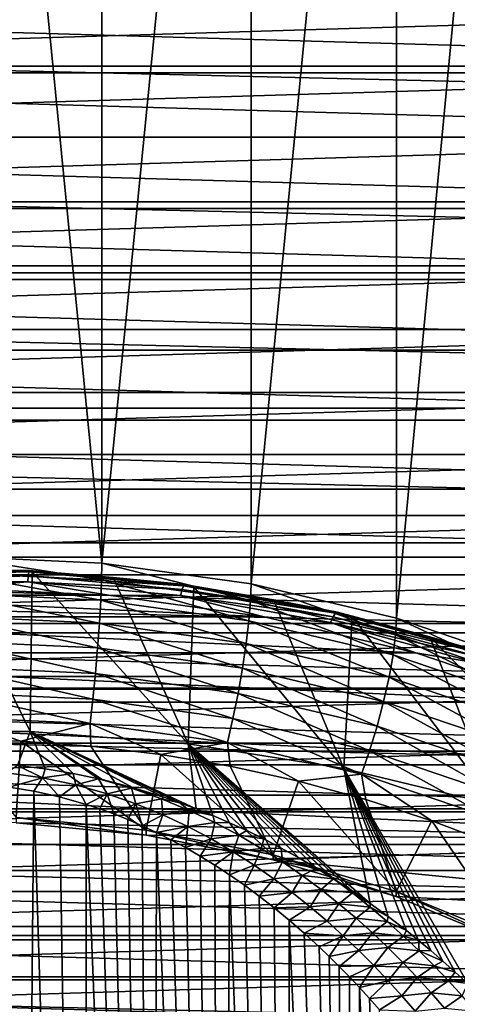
# Model space of a CAD drawing. Header units: metres. Extents: x -109 to 109, y -315 to 32.
# Tile 305 of 384: x 77.26 to 82.13, y -9.63 to 1.31. Entities that reach past the tile are written whole.
import ezdxf

# ---------------------------------------------------------------- set-up
doc = ezdxf.new("R2010")
doc.units = ezdxf.units.M
doc.layers.add('solid_K244242000C74_AAA', color=7, linetype='CONTINUOUS')

msp = doc.modelspace()

# ---------------------------------------------------------------- linework, layer by layer
at = {"layer": 'solid_K244242000C74_AAA'}
for points in [[(78.179466, -4.73228, 32.745663), (76.5, 12.287281, 8.603646), (76.5, -4.65502, 32.799759)], [(78.179466, -4.73228, 32.745663), (78.177765, 12.208551, 8.551981), (76.5, 12.287281, 8.603646)], [(78.179466, -4.73228, 32.745663), (79.836197, 11.977015, 8.391717), (78.177765, 12.208551, 8.551981)], [(78.179466, -4.73228, 32.745663), (79.837814, -4.963088, 32.584049), (79.836197, 11.977015, 8.391717)], [(79.837814, -4.963088, 32.584049), (81.453308, 11.597256, 8.122096), (79.836197, 11.977015, 8.391717)], [(79.837814, -4.963088, 32.584049), (81.454185, -5.344541, 32.316952), (81.453308, 11.597256, 8.122096)], [(81.454185, -5.344541, 32.316952), (83.00779, 11.070264, 7.752285), (81.453308, 11.597256, 8.122096)], [(81.454185, -5.344541, 32.316952), (83.008255, -5.871843, 31.947731), (83.00779, 11.070264, 7.752285)], [(62.877144, 0.79093, -48), (62.946026, 1.579578, -48), (90.122856, 0.79093, -48)], [(62.946026, 1.579578, -48), (90.053978, 1.579578, -48), (90.122856, 0.79093, -48)], [(44.886593, 1.50672, -83.82), (108.149307, 0, -83.82), (44.850693, 0, -83.82)], [(108.113403, 1.50672, -83.82), (108.149307, 0, -83.82), (44.886593, 1.50672, -83.82)], [(88.263611, 1.428201, -48.5), (64.736389, 1.428201, -48.5), (64.671669, 0.716052, -48.5)], [(88.328331, 0.716052, -48.5), (88.263611, 1.428201, -48.5), (64.671669, 0.716052, -48.5)], [(62.877144, 0.79093, -48), (90.145752, 0, -48), (62.854248, 0, -48)], [(62.877144, 0.79093, -48), (90.122856, 0.79093, -48), (90.145752, 0, -48)], [(88.328331, 0.716052, -48.5), (64.671669, 0.716052, -48.5), (64.650002, 0, -48.5)], [(88.349998, 0, -48.5), (88.328331, 0.716052, -48.5), (64.650002, 0, -48.5)], [(44.850693, 0, -83.82), (108.149307, 0, -83.82), (108.113403, -1.50672, -83.82)], [(44.850693, 0, -83.82), (108.113403, -1.50672, -83.82), (44.886593, -1.50672, -83.82)], [(90.122856, -0.79093, -48), (62.877144, -0.79093, -48), (62.854248, 0, -48)], [(90.145752, 0, -48), (90.122856, -0.79093, -48), (62.854248, 0, -48)], [(64.671669, -0.716052, -48.5), (88.349998, 0, -48.5), (64.650002, 0, -48.5)], [(64.671669, -0.716052, -48.5), (88.328331, -0.716052, -48.5), (88.349998, 0, -48.5)], [(64.671669, -0.716052, -48.5), (64.736389, -1.428201, -48.5), (88.328331, -0.716052, -48.5)], [(64.736389, -1.428201, -48.5), (88.263611, -1.428201, -48.5), (88.328331, -0.716052, -48.5)], [(90.053978, -1.579578, -48), (62.946026, -1.579578, -48), (62.877144, -0.79093, -48)], [(90.122856, -0.79093, -48), (90.053978, -1.579578, -48), (62.877144, -0.79093, -48)], [(44.886593, -1.50672, -83.82), (108.113403, -1.50672, -83.82), (108.005989, -3.008363, -83.82)], [(44.886593, -1.50672, -83.82), (108.005989, -3.008363, -83.82), (44.994007, -3.008363, -83.82)], [(64.736389, -1.428201, -48.5), (64.844109, -2.136055, -48.5), (88.263611, -1.428201, -48.5)], [(64.844109, -2.136055, -48.5), (88.155891, -2.136055, -48.5), (88.263611, -1.428201, -48.5)], [(89.939148, -2.36551, -48), (63.060848, -2.36551, -48), (62.946026, -1.579578, -48)], [(90.053978, -1.579578, -48), (89.939148, -2.36551, -48), (62.946026, -1.579578, -48)], [(64.844109, -2.136055, -48.5), (64.994377, -2.835923, -48.5), (88.155891, -2.136055, -48.5)], [(64.994377, -2.835923, -48.5), (88.005623, -2.835923, -48.5), (88.155891, -2.136055, -48.5)], [(89.778786, -3.143144, -48), (63.22121, -3.143144, -48), (63.060848, -2.36551, -48)], [(89.939148, -2.36551, -48), (89.778786, -3.143144, -48), (63.060848, -2.36551, -48)], [(64.994377, -2.835923, -48.5), (65.186531, -3.525303, -48.5), (88.005623, -2.835923, -48.5)], [(65.186531, -3.525303, -48.5), (87.813469, -3.525303, -48.5), (88.005623, -2.835923, -48.5)], [(44.994007, -3.008363, -83.82), (108.005989, -3.008363, -83.82), (107.827133, -4.504362, -83.82)], [(44.994007, -3.008363, -83.82), (107.827133, -4.504362, -83.82), (45.172867, -4.504362, -83.82)], [(89.573555, -3.910057, -48), (63.426441, -3.910057, -48), (63.22121, -3.143144, -48)], [(89.778786, -3.143144, -48), (89.573555, -3.910057, -48), (63.22121, -3.143144, -48)], [(65.186531, -3.525303, -48.5), (65.420067, -4.202088, -48.5), (87.813469, -3.525303, -48.5)], [(65.420067, -4.202088, -48.5), (87.579933, -4.202088, -48.5), (87.813469, -3.525303, -48.5)], [(89.323997, -4.663847, -48), (63.676003, -4.663847, -48), (63.426441, -3.910057, -48)], [(89.573555, -3.910057, -48), (89.323997, -4.663847, -48), (63.426441, -3.910057, -48)], [(65.420067, -4.202088, -48.5), (65.693977, -4.863299, -48.5), (87.579933, -4.202088, -48.5)], [(65.693977, -4.863299, -48.5), (87.306023, -4.863299, -48.5), (87.579933, -4.202088, -48.5)], [(45.172867, -4.504362, -83.82), (107.827133, -4.504362, -83.82), (107.577339, -5.98969, -83.82)], [(45.172867, -4.504362, -83.82), (107.577339, -5.98969, -83.82), (45.422661, -5.98969, -83.82)], [(89.031158, -5.401473, -48), (63.968842, -5.401473, -48), (63.676003, -4.663847, -48)], [(89.323997, -4.663847, -48), (89.031158, -5.401473, -48), (63.676003, -4.663847, -48)], [(78.176361, -4.917502, 32.962097), (78.179466, -4.73228, 32.745663), (76.5, -4.65502, 32.799759)], [(76.5, -4.840385, 33.016094), (78.176361, -4.917502, 32.962097), (76.5, -4.65502, 32.799759)], [(75.618118, -6.601624, 41.704617), (77.381882, -6.601624, 41.704617), (76.5, -4.808529, 34.982605)], [(75.630013, -4.814682, 34.851463), (76.5, -4.808529, 34.982605), (77.369987, -4.814682, 34.851463)], [(77.381882, -6.601624, 41.704617), (77.404205, -4.82931, 34.968056), (76.5, -4.808529, 34.982605)], [(77.369987, -4.814682, 34.851463), (76.5, -4.808529, 34.982605), (77.404205, -4.82931, 34.968056)], [(78.176361, -4.917502, 32.962097), (79.831635, -5.147882, 32.800781), (78.179466, -4.73228, 32.745663)], [(79.831635, -5.147882, 32.800781), (79.837814, -4.963088, 32.584049), (78.179466, -4.73228, 32.745663)], [(65.693977, -4.863299, -48.5), (66.007347, -5.506974, -48.5), (87.306023, -4.863299, -48.5)], [(66.007347, -5.506974, -48.5), (86.992653, -5.506974, -48.5), (87.306023, -4.863299, -48.5)], [(75.630013, -4.814682, 34.851463), (77.369987, -4.814682, 34.851463), (75.634338, -4.829566, 34.73365)], [(77.369987, -4.814682, 34.851463), (77.365662, -4.829566, 34.73365), (75.634338, -4.829566, 34.73365)], [(75.634338, -4.829566, 34.73365), (77.365662, -4.829566, 34.73365), (75.639664, -4.871821, 34.622715)], [(77.365662, -4.829566, 34.73365), (77.360336, -4.871821, 34.622715), (75.639664, -4.871821, 34.622715)], [(75.639664, -4.871821, 34.622715), (77.360336, -4.871821, 34.622715), (75.645691, -4.939061, 34.524925)], [(77.360336, -4.871821, 34.622715), (77.354309, -4.939061, 34.524925), (75.645691, -4.939061, 34.524925)], [(78.167068, -5.142568, 33.139759), (78.176361, -4.917502, 32.962097), (76.5, -4.840385, 33.016094)], [(76.5, -5.065878, 33.193459), (78.167068, -5.142568, 33.139759), (76.5, -4.840385, 33.016094)], [(77.360336, -4.871821, 34.622715), (79.07093, -5.024214, 34.51601), (77.354309, -4.939061, 34.524925)], [(77.365662, -4.829566, 34.73365), (79.086845, -4.982903, 34.626282), (77.360336, -4.871821, 34.622715)], [(79.086845, -4.982903, 34.626282), (79.07093, -5.024214, 34.51601), (77.360336, -4.871821, 34.622715)], [(77.369987, -4.814682, 34.851463), (79.09977, -4.968785, 34.743561), (77.365662, -4.829566, 34.73365)], [(79.09977, -4.968785, 34.743561), (79.086845, -4.982903, 34.626282), (77.365662, -4.829566, 34.73365)], [(77.369987, -4.814682, 34.851463), (77.404205, -4.82931, 34.968056), (78.305565, -4.89159, 34.924446)], [(77.369987, -4.814682, 34.851463), (78.305565, -4.89159, 34.924446), (79.09977, -4.968785, 34.743561)], [(77.381882, -6.601624, 41.704617), (79.137672, -6.738961, 41.608452), (77.404205, -4.82931, 34.968056)], [(79.137672, -6.738961, 41.608452), (78.305565, -4.89159, 34.924446), (77.404205, -4.82931, 34.968056)], [(78.167068, -5.142568, 33.139759), (79.813171, -5.371672, 32.97934), (78.176361, -4.917502, 32.962097)], [(79.813171, -5.371672, 32.97934), (79.831635, -5.147882, 32.800781), (78.176361, -4.917502, 32.962097)], [(79.137672, -6.738961, 41.608452), (79.201248, -4.995171, 34.851917), (78.305565, -4.89159, 34.924446)], [(79.09977, -4.968785, 34.743561), (78.305565, -4.89159, 34.924446), (79.201248, -4.995171, 34.851917)], [(74.747566, -5.089148, 34.40263), (76.499969, -5.008575, 34.459049), (78.25238, -5.089143, 34.402634)], [(75.645691, -4.939061, 34.524925), (77.354309, -4.939061, 34.524925), (76.499969, -5.008575, 34.459049)], [(77.354309, -4.939061, 34.524925), (78.25238, -5.089143, 34.402634), (76.499969, -5.008575, 34.459049)], [(77.354309, -4.939061, 34.524925), (79.052917, -5.090387, 34.418964), (78.25238, -5.089143, 34.402634)], [(79.07093, -5.024214, 34.51601), (79.052917, -5.090387, 34.418964), (77.354309, -4.939061, 34.524925)], [(79.07093, -5.024214, 34.51601), (80.751381, -5.327214, 34.303844), (79.052917, -5.090387, 34.418964)], [(79.086845, -4.982903, 34.626282), (80.777702, -5.287778, 34.412807), (79.07093, -5.024214, 34.51601)], [(80.777702, -5.287778, 34.412807), (80.751381, -5.327214, 34.303844), (79.07093, -5.024214, 34.51601)], [(79.09977, -4.968785, 34.743561), (80.799072, -5.275185, 34.529018), (79.086845, -4.982903, 34.626282)], [(80.799072, -5.275185, 34.529018), (80.777702, -5.287778, 34.412807), (79.086845, -4.982903, 34.626282)], [(79.09977, -4.968785, 34.743561), (79.201248, -4.995171, 34.851917), (80.088432, -5.139728, 34.750698)], [(79.09977, -4.968785, 34.743561), (80.088432, -5.139728, 34.750698), (80.799072, -5.275185, 34.529018)], [(79.137672, -6.738961, 41.608452), (80.869568, -7.012391, 41.416996), (79.201248, -4.995171, 34.851917)], [(80.869568, -7.012391, 41.416996), (80.088432, -5.139728, 34.750698), (79.201248, -4.995171, 34.851917)], [(79.831635, -5.147882, 32.800781), (81.445015, -5.52863, 32.53418), (79.837814, -4.963088, 32.584049)], [(81.445015, -5.52863, 32.53418), (81.454185, -5.344541, 32.316952), (79.837814, -4.963088, 32.584049)], [(73.016869, -5.329886, 34.234062), (74.747566, -5.089148, 34.40263), (79.983078, -5.329876, 34.23407)], [(74.747566, -5.089148, 34.40263), (78.25238, -5.089143, 34.402634), (79.983078, -5.329876, 34.23407)], [(78.151955, -5.39766, 33.270157), (78.167068, -5.142568, 33.139759), (76.5, -5.065878, 33.193459)], [(76.5, -5.321666, 33.323368), (78.151955, -5.39766, 33.270157), (76.5, -5.065878, 33.193459)], [(79.052917, -5.090387, 34.418964), (79.983078, -5.329876, 34.23407), (78.25238, -5.089143, 34.402634)], [(79.052917, -5.090387, 34.418964), (80.721596, -5.391264, 34.20829), (79.983078, -5.329876, 34.23407)], [(80.751381, -5.327214, 34.303844), (80.721596, -5.391264, 34.20829), (79.052917, -5.090387, 34.418964)], [(80.869568, -7.012391, 41.416996), (80.964325, -5.324806, 34.621105), (80.088432, -5.139728, 34.750698)], [(80.799072, -5.275185, 34.529018), (80.088432, -5.139728, 34.750698), (80.964325, -5.324806, 34.621105)], [(78.151955, -5.39766, 33.270157), (79.783127, -5.624687, 33.111191), (78.167068, -5.142568, 33.139759)], [(79.783127, -5.624687, 33.111191), (79.813171, -5.371672, 32.97934), (78.167068, -5.142568, 33.139759)], [(79.813171, -5.371672, 32.97934), (81.41761, -5.750309, 32.714214), (79.831635, -5.147882, 32.800781)], [(81.41761, -5.750309, 32.714214), (81.445015, -5.52863, 32.53418), (79.831635, -5.147882, 32.800781)], [(71.329849, -5.727773, 33.95546), (73.016869, -5.329886, 34.234062), (81.670097, -5.727758, 33.955471)], [(73.016869, -5.329886, 34.234062), (79.983078, -5.329876, 34.23407), (81.670097, -5.727758, 33.955471)], [(78.131592, -5.672956, 33.348274), (78.151955, -5.39766, 33.270157), (76.5, -5.321666, 33.323368)], [(76.5, -5.597898, 33.400829), (78.131592, -5.672956, 33.348274), (76.5, -5.321666, 33.323368)], [(80.721596, -5.391264, 34.20829), (81.670097, -5.727758, 33.955471), (79.983078, -5.329876, 34.23407)], [(80.751381, -5.327214, 34.303844), (82.381981, -5.777268, 33.988712), (80.721596, -5.391264, 34.20829)], [(80.777702, -5.287778, 34.412807), (82.418404, -5.740619, 34.095722), (80.751381, -5.327214, 34.303844)], [(82.418404, -5.740619, 34.095722), (82.381981, -5.777268, 33.988712), (80.751381, -5.327214, 34.303844)], [(80.799072, -5.275185, 34.529018), (82.447968, -5.730288, 34.21035), (80.777702, -5.287778, 34.412807)], [(82.447968, -5.730288, 34.21035), (82.418404, -5.740619, 34.095722), (80.777702, -5.287778, 34.412807)], [(80.799072, -5.275185, 34.529018), (80.964325, -5.324806, 34.621105), (81.826172, -5.549824, 34.463547)], [(80.799072, -5.275185, 34.529018), (81.826172, -5.549824, 34.463547), (82.447968, -5.730288, 34.21035)], [(80.869568, -7.012391, 41.416996), (82.56189, -7.419437, 41.131977), (80.964325, -5.324806, 34.621105)], [(82.56189, -7.419437, 41.131977), (81.826172, -5.549824, 34.463547), (80.964325, -5.324806, 34.621105)], [(81.445015, -5.52863, 32.53418), (82.996216, -6.054956, 32.165642), (81.454185, -5.344541, 32.316952)], [(82.996216, -6.054956, 32.165642), (83.008255, -5.871843, 31.947731), (81.454185, -5.344541, 32.316952)], [(88.695793, -6.1212, -48), (64.304207, -6.1212, -48), (63.968842, -5.401473, -48)], [(89.031158, -5.401473, -48), (88.695793, -6.1212, -48), (63.968842, -5.401473, -48)], [(78.131592, -5.672956, 33.348274), (79.742661, -5.897184, 33.191269), (78.151955, -5.39766, 33.270157)], [(79.742661, -5.897184, 33.191269), (79.783127, -5.624687, 33.111191), (78.151955, -5.39766, 33.270157)], [(79.783127, -5.624687, 33.111191), (81.373016, -5.99989, 32.848473), (79.813171, -5.371672, 32.97934)], [(81.373016, -5.99989, 32.848473), (81.41761, -5.750309, 32.714214), (79.813171, -5.371672, 32.97934)], [(80.721596, -5.391264, 34.20829), (82.340775, -5.838165, 33.895367), (81.670097, -5.727758, 33.955471)], [(82.381981, -5.777268, 33.988712), (82.340775, -5.838165, 33.895367), (80.721596, -5.391264, 34.20829)], [(66.007347, -5.506974, -48.5), (66.358994, -6.130447, -48.5), (86.992653, -5.506974, -48.5)], [(66.358994, -6.130447, -48.5), (86.641006, -6.130447, -48.5), (86.992653, -5.506974, -48.5)], [(81.41761, -5.750309, 32.714214), (82.960205, -6.273718, 32.347717), (81.445015, -5.52863, 32.53418)], [(82.960205, -6.273718, 32.347717), (82.996216, -6.054956, 32.165642), (81.445015, -5.52863, 32.53418)], [(84.199318, -7.956413, 40.755981), (82.671265, -5.814072, 34.278519), (81.826172, -5.549824, 34.463547)], [(82.447968, -5.730288, 34.21035), (81.826172, -5.549824, 34.463547), (82.671265, -5.814072, 34.278519)], [(82.56189, -7.419437, 41.131977), (84.199318, -7.956413, 40.755981), (81.826172, -5.549824, 34.463547)], [(78.106773, -5.957855, 33.371098), (78.131592, -5.672956, 33.348274), (76.5, -5.597898, 33.400829)], [(76.5, -5.88394, 33.422855), (78.106773, -5.957855, 33.371098), (76.5, -5.597898, 33.400829)], [(78.106773, -5.957855, 33.371098), (79.693336, -6.178673, 33.21648), (78.131592, -5.672956, 33.348274)], [(79.693336, -6.178673, 33.21648), (79.742661, -5.897184, 33.191269), (78.131592, -5.672956, 33.348274)], [(79.742661, -5.897184, 33.191269), (81.312958, -6.267764, 32.931786), (79.783127, -5.624687, 33.111191)], [(81.312958, -6.267764, 32.931786), (81.373016, -5.99989, 32.848473), (79.783127, -5.624687, 33.111191)], [(69.707886, -6.277767, 33.570351), (71.329849, -5.727773, 33.95546), (83.292068, -6.277748, 33.570362)], [(71.329849, -5.727773, 33.95546), (81.670097, -5.727758, 33.955471), (83.292068, -6.277748, 33.570362)], [(81.373016, -5.99989, 32.848473), (82.901627, -6.518553, 32.485302), (81.41761, -5.750309, 32.714214)], [(82.901627, -6.518553, 32.485302), (82.960205, -6.273718, 32.347717), (81.41761, -5.750309, 32.714214)], [(82.340775, -5.838165, 33.895367), (83.292068, -6.277748, 33.570362), (81.670097, -5.727758, 33.955471)], [(78.078445, -6.241387, 33.337753), (78.106773, -5.957855, 33.371098), (76.5, -5.88394, 33.422855)], [(76.5, -6.168775, 33.388599), (78.078445, -6.241387, 33.337753), (76.5, -5.88394, 33.422855)], [(79.693336, -6.178673, 33.21648), (81.239746, -6.543615, 32.960945), (79.742661, -5.897184, 33.191269)], [(81.239746, -6.543615, 32.960945), (81.312958, -6.267764, 32.931786), (79.742661, -5.897184, 33.191269)], [(45.422661, -5.98969, -83.82), (107.577339, -5.98969, -83.82), (107.257225, -7.461317, -83.82)], [(45.422661, -5.98969, -83.82), (107.257225, -7.461317, -83.82), (45.742775, -7.461317, -83.82)], [(78.078445, -6.241387, 33.337753), (79.637047, -6.458313, 33.18586), (78.106773, -5.957855, 33.371098)], [(79.637047, -6.458313, 33.18586), (79.693336, -6.178673, 33.21648), (78.106773, -5.957855, 33.371098)], [(81.312958, -6.267764, 32.931786), (82.822723, -6.780035, 32.57309), (81.373016, -5.99989, 32.848473)], [(82.822723, -6.780035, 32.57309), (82.901627, -6.518553, 32.485302), (81.373016, -5.99989, 32.848473)], [(88.319031, -6.820297, -48), (64.680969, -6.820297, -48), (64.304207, -6.1212, -48)], [(88.695793, -6.1212, -48), (88.319031, -6.820297, -48), (64.304207, -6.1212, -48)], [(66.358994, -6.130447, -48.5), (66.747536, -6.731366, -48.5), (86.641006, -6.130447, -48.5)], [(66.747536, -6.731366, -48.5), (86.252464, -6.731366, -48.5), (86.641006, -6.130447, -48.5)], [(78.047707, -6.512635, 33.249523), (78.078445, -6.241387, 33.337753), (76.5, -6.168775, 33.388599)], [(76.5, -6.441436, 33.299377), (78.047707, -6.512635, 33.249523), (76.5, -6.168775, 33.388599)], [(79.637047, -6.458313, 33.18586), (81.156189, -6.816822, 32.93483), (79.693336, -6.178673, 33.21648)], [(81.156189, -6.816822, 32.93483), (81.239746, -6.543615, 32.960945), (79.693336, -6.178673, 33.21648)], [(68.171417, -6.972909, 33.083607), (69.707886, -6.277767, 33.570351), (84.828537, -6.972888, 33.083622)], [(69.707886, -6.277767, 33.570351), (83.292068, -6.277748, 33.570362), (84.828537, -6.972888, 33.083622)], [(78.047707, -6.512635, 33.249523), (79.575958, -6.725335, 33.100586), (78.078445, -6.241387, 33.337753)], [(79.575958, -6.725335, 33.100586), (79.637047, -6.458313, 33.18586), (78.078445, -6.241387, 33.337753)], [(81.239746, -6.543615, 32.960945), (82.726547, -7.048092, 32.607708), (81.312958, -6.267764, 32.931786)], [(82.726547, -7.048092, 32.607708), (82.822723, -6.780035, 32.57309), (81.312958, -6.267764, 32.931786)], [(77.278717, -6.709439, 33.146011), (78.047707, -6.512635, 33.249523), (76.5, -6.441436, 33.299377)], [(76.5, -6.691189, 33.158791), (77.278717, -6.709439, 33.146011), (76.5, -6.441436, 33.299377)], [(77.278717, -6.709439, 33.146011), (78.056564, -6.764787, 33.107258), (78.047707, -6.512635, 33.249523)], [(78.833969, -6.857238, 33.042522), (79.575958, -6.725335, 33.100586), (78.047707, -6.512635, 33.249523)], [(78.056564, -6.764787, 33.107258), (78.833969, -6.857238, 33.042522), (78.047707, -6.512635, 33.249523)], [(79.575958, -6.725335, 33.100586), (81.065521, -7.076863, 32.854446), (79.637047, -6.458313, 33.18586)], [(81.065521, -7.076863, 32.854446), (81.156189, -6.816822, 32.93483), (79.637047, -6.458313, 33.18586)], [(81.156189, -6.816822, 32.93483), (82.616783, -7.312406, 32.587818), (81.239746, -6.543615, 32.960945)], [(82.616783, -7.312406, 32.587818), (82.726547, -7.048092, 32.607708), (81.239746, -6.543615, 32.960945)], [(77.241722, -6.97913, 42.986267), (77.381882, -6.601624, 41.704617), (75.618118, -6.601624, 41.704617)], [(77.241722, -6.97913, 42.986267), (77.546638, -7.016646, 43.062256), (77.381882, -6.601624, 41.704617)], [(79.228416, -7.461084, 43.9631), (79.137672, -6.738961, 41.608452), (77.381882, -6.601624, 41.704617)], [(79.046631, -7.393059, 43.825207), (79.228416, -7.461084, 43.9631), (77.381882, -6.601624, 41.704617)], [(78.867828, -7.331048, 43.699551), (79.046631, -7.393059, 43.825207), (77.381882, -6.601624, 41.704617)], [(78.519264, -7.223753, 43.482109), (78.867828, -7.331048, 43.699551), (77.381882, -6.601624, 41.704617)], [(78.183533, -7.137185, 43.306763), (78.519264, -7.223753, 43.482109), (77.381882, -6.601624, 41.704617)], [(78.14183, -7.127551, 43.287239), (78.183533, -7.137185, 43.306763), (77.381882, -6.601624, 41.704617)], [(77.859879, -7.068732, 43.167847), (78.14183, -7.127551, 43.287239), (77.381882, -6.601624, 41.704617)], [(77.546638, -7.016646, 43.062256), (77.859879, -7.068732, 43.167847), (77.381882, -6.601624, 41.704617)], [(66.747536, -6.731366, -48.5), (67.171989, -7.308267, -48.5), (86.252464, -6.731366, -48.5)], [(67.171989, -7.308267, -48.5), (85.828011, -7.308267, -48.5), (86.252464, -6.731366, -48.5)], [(76.5, -6.691189, 33.158791), (77.226128, -7.558769, 32.551304), (77.278717, -6.709439, 33.146011)], [(77.278717, -6.709439, 33.146011), (77.226128, -7.558769, 32.551304), (78.670738, -7.697042, 32.454487)], [(77.278717, -6.709439, 33.146011), (78.670738, -7.697042, 32.454487), (78.056564, -6.764787, 33.107258)], [(78.056564, -6.764787, 33.107258), (78.670738, -7.697042, 32.454487), (78.833969, -6.857238, 33.042522)], [(78.833969, -6.857238, 33.042522), (79.604729, -6.986814, 32.951794), (79.575958, -6.725335, 33.100586)], [(81.162506, -8.511739, 46.083855), (80.869568, -7.012391, 41.416996), (79.137672, -6.738961, 41.608452)], [(80.962181, -8.373148, 45.805103), (81.162506, -8.511739, 46.083855), (79.137672, -6.738961, 41.608452)], [(80.76313, -8.242555, 45.541977), (80.962181, -8.373148, 45.805103), (79.137672, -6.738961, 41.608452)], [(80.756561, -8.238358, 45.533512), (80.76313, -8.242555, 45.541977), (79.137672, -6.738961, 41.608452)], [(80.565399, -8.119749, 45.294231), (80.756561, -8.238358, 45.533512), (79.137672, -6.738961, 41.608452)], [(80.368843, -8.00466, 45.06213), (80.565399, -8.119749, 45.294231), (79.137672, -6.738961, 41.608452)], [(80.174049, -7.896858, 44.844357), (80.368843, -8.00466, 45.06213), (79.137672, -6.738961, 41.608452)], [(79.980949, -7.796193, 44.64085), (80.174049, -7.896858, 44.844357), (79.137672, -6.738961, 41.608452)], [(79.789474, -7.702564, 44.451706), (79.980949, -7.796193, 44.64085), (79.137672, -6.738961, 41.608452)], [(79.600319, -7.615576, 44.275642), (79.789474, -7.702564, 44.451706), (79.137672, -6.738961, 41.608452)], [(79.413269, -7.535127, 44.112816), (79.600319, -7.615576, 44.275642), (79.137672, -6.738961, 41.608452)], [(79.228416, -7.461084, 43.9631), (79.413269, -7.535127, 44.112816), (79.137672, -6.738961, 41.608452)], [(80.367035, -7.153228, 32.835266), (81.065521, -7.076863, 32.854446), (79.575958, -6.725335, 33.100586)], [(79.604729, -6.986814, 32.951794), (80.367035, -7.153228, 32.835266), (79.575958, -6.725335, 33.100586)], [(87.902534, -7.495881, -48), (65.097466, -7.495881, -48), (64.680969, -6.820297, -48)], [(88.319031, -6.820297, -48), (87.902534, -7.495881, -48), (64.680969, -6.820297, -48)], [(78.833969, -6.857238, 33.042522), (78.670738, -7.697042, 32.454487), (80.084618, -7.971571, 32.262257)], [(78.833969, -6.857238, 33.042522), (80.084618, -7.971571, 32.262257), (79.604729, -6.986814, 32.951794)], [(81.065521, -7.076863, 32.854446), (82.497673, -7.562798, 32.514191), (81.156189, -6.816822, 32.93483)], [(82.497673, -7.562798, 32.514191), (82.616783, -7.312406, 32.587818), (81.156189, -6.816822, 32.93483)], [(68.171417, -6.972909, 33.083607), (84.828537, -6.972888, 33.083622), (86.260757, -7.804742, 32.501152)], [(68.171417, -6.972909, 33.083607), (86.260757, -7.804742, 32.501152), (77.226898, -7.616175, 32.633186)], [(77.518578, -7.11679, 43.328896), (77.241722, -6.97913, 42.986267), (77.122795, -7.059696, 43.20826)], [(77.518578, -7.11679, 43.328896), (77.546638, -7.016646, 43.062256), (77.241722, -6.97913, 42.986267)], [(79.604729, -6.986814, 32.951794), (80.084618, -7.971571, 32.262257), (80.367035, -7.153228, 32.835266)], [(77.518578, -7.11679, 43.328896), (77.122795, -7.059696, 43.20826), (77.147644, -7.220368, 43.503868)], [(77.518578, -7.11679, 43.328896), (77.859879, -7.068732, 43.167847), (77.546638, -7.016646, 43.062256)], [(77.890335, -7.196441, 43.496815), (77.859879, -7.068732, 43.167847), (77.518578, -7.11679, 43.328896)], [(77.890335, -7.196441, 43.496815), (78.14183, -7.127551, 43.287239), (77.859879, -7.068732, 43.167847)], [(80.367035, -7.153228, 32.835266), (81.116341, -7.355884, 32.693367), (81.065521, -7.076863, 32.854446)], [(82.247795, -9.402889, 47.869274), (82.56189, -7.419437, 41.131977), (80.869568, -7.012391, 41.416996)], [(82.10952, -9.275423, 47.614956), (82.247795, -9.402889, 47.869274), (80.869568, -7.012391, 41.416996)], [(81.971458, -9.152329, 47.368919), (82.10952, -9.275423, 47.614956), (80.869568, -7.012391, 41.416996)], [(81.836037, -9.035508, 47.134987), (81.971458, -9.152329, 47.368919), (80.869568, -7.012391, 41.416996)], [(81.700699, -8.922892, 46.909431), (81.836037, -9.035508, 47.134987), (80.869568, -7.012391, 41.416996)], [(81.565559, -8.814341, 46.691883), (81.700699, -8.922892, 46.909431), (80.869568, -7.012391, 41.416996)], [(81.363579, -8.658788, 46.379593), (81.565559, -8.814341, 46.691883), (80.869568, -7.012391, 41.416996)], [(81.162506, -8.511739, 46.083855), (81.363579, -8.658788, 46.379593), (80.869568, -7.012391, 41.416996)], [(81.849586, -7.59372, 32.526833), (82.497673, -7.562798, 32.514191), (81.065521, -7.076863, 32.854446)], [(81.116341, -7.355884, 32.693367), (81.849586, -7.59372, 32.526833), (81.065521, -7.076863, 32.854446)], [(77.518578, -7.11679, 43.328896), (77.147644, -7.220368, 43.503868), (77.42144, -7.264627, 43.593956)], [(77.518578, -7.11679, 43.328896), (77.42144, -7.264627, 43.593956), (77.707199, -7.327732, 43.722206)], [(77.890335, -7.196441, 43.496815), (77.518578, -7.11679, 43.328896), (77.707199, -7.327732, 43.722206)], [(77.890335, -7.196441, 43.496815), (77.707199, -7.327732, 43.722206), (78.004616, -7.411723, 43.892796)], [(78.236603, -7.294009, 43.701958), (78.14183, -7.127551, 43.287239), (77.890335, -7.196441, 43.496815)], [(78.236603, -7.294009, 43.701958), (77.890335, -7.196441, 43.496815), (78.004616, -7.411723, 43.892796)], [(78.507996, -7.233499, 43.516518), (78.183533, -7.137185, 43.306763), (78.14183, -7.127551, 43.287239)], [(78.507996, -7.233499, 43.516518), (78.14183, -7.127551, 43.287239), (78.236603, -7.294009, 43.701958)], [(78.507996, -7.233499, 43.516518), (78.519264, -7.223753, 43.482109), (78.183533, -7.137185, 43.306763)], [(80.367035, -7.153228, 32.835266), (80.084618, -7.971571, 32.262257), (81.451057, -8.378923, 31.977028)], [(80.367035, -7.153228, 32.835266), (81.451057, -8.378923, 31.977028), (81.116341, -7.355884, 32.693367)], [(67.171989, -7.308267, -48.5), (67.630135, -7.857977, -48.5), (85.828011, -7.308267, -48.5)], [(67.630135, -7.857977, -48.5), (85.369865, -7.857977, -48.5), (85.828011, -7.308267, -48.5)], [(77.250526, -26.040083, 72.491035), (77.42144, -7.264627, 43.593956), (77.147644, -7.220368, 43.503868)], [(77.250526, -26.040083, 72.491035), (78.000557, -25.977449, 72.480888), (77.42144, -7.264627, 43.593956)], [(78.000557, -25.977449, 72.480888), (77.707199, -7.327732, 43.722206), (77.42144, -7.264627, 43.593956)], [(78.000557, -25.977449, 72.480888), (78.004616, -7.411723, 43.892796), (77.707199, -7.327732, 43.722206)], [(78.236603, -7.294009, 43.701958), (78.004616, -7.411723, 43.892796), (78.157471, -7.462002, 43.994968)], [(78.236603, -7.294009, 43.701958), (78.157471, -7.462002, 43.994968), (78.31221, -7.518304, 44.109177)], [(78.507996, -7.233499, 43.516518), (78.236603, -7.294009, 43.701958), (78.557892, -7.405405, 43.935513)], [(78.557892, -7.405405, 43.935513), (78.236603, -7.294009, 43.701958), (78.31221, -7.518304, 44.109177)], [(78.507996, -7.233499, 43.516518), (78.867828, -7.331048, 43.699551), (78.519264, -7.223753, 43.482109)], [(78.842697, -7.351573, 43.771179), (78.867828, -7.331048, 43.699551), (78.507996, -7.233499, 43.516518)], [(78.842697, -7.351573, 43.771179), (78.507996, -7.233499, 43.516518), (78.557892, -7.405405, 43.935513)], [(78.000557, -25.977449, 72.480888), (78.749489, -25.872911, 72.463966), (78.004616, -7.411723, 43.892796)], [(78.749489, -25.872911, 72.463966), (78.157471, -7.462002, 43.994968), (78.004616, -7.411723, 43.892796)], [(78.557892, -7.405405, 43.935513), (78.31221, -7.518304, 44.109177), (78.468933, -7.580512, 44.235359)], [(78.557892, -7.405405, 43.935513), (78.468933, -7.580512, 44.235359), (78.627251, -7.648805, 44.37381)], [(78.842697, -7.351573, 43.771179), (78.557892, -7.405405, 43.935513), (78.856522, -7.527682, 44.191105)], [(78.856522, -7.527682, 44.191105), (78.557892, -7.405405, 43.935513), (78.627251, -7.648805, 44.37381)], [(78.842697, -7.351573, 43.771179), (79.046631, -7.393059, 43.825207), (78.867828, -7.331048, 43.699551)], [(79.151299, -7.479156, 44.045193), (79.046631, -7.393059, 43.825207), (78.842697, -7.351573, 43.771179)], [(79.151299, -7.479156, 44.045193), (78.842697, -7.351573, 43.771179), (78.856522, -7.527682, 44.191105)], [(79.151299, -7.479156, 44.045193), (79.228416, -7.461084, 43.9631), (79.046631, -7.393059, 43.825207)], [(81.116341, -7.355884, 32.693367), (81.451057, -8.378923, 31.977028), (81.849586, -7.59372, 32.526833)], [(45.742775, -7.461317, -83.82), (107.257225, -7.461317, -83.82), (106.867256, -8.916736, -83.82)], [(45.742775, -7.461317, -83.82), (106.867256, -8.916736, -83.82), (46.132748, -8.916736, -83.82)], [(87.447166, -8.146531, -48), (65.552834, -8.146531, -48), (65.097466, -7.495881, -48)], [(87.902534, -7.495881, -48), (87.447166, -8.146531, -48), (65.097466, -7.495881, -48)], [(78.749489, -25.872911, 72.463966), (78.31221, -7.518304, 44.109177), (78.157471, -7.462002, 43.994968)], [(78.749489, -25.872911, 72.463966), (78.468933, -7.580512, 44.235359), (78.31221, -7.518304, 44.109177)], [(78.856522, -7.527682, 44.191105), (78.627251, -7.648805, 44.37381), (78.786697, -7.723377, 44.524811)], [(79.134941, -7.658362, 44.46347), (78.856522, -7.527682, 44.191105), (78.786697, -7.723377, 44.524811)], [(79.151299, -7.479156, 44.045193), (78.856522, -7.527682, 44.191105), (79.134941, -7.658362, 44.46347)], [(79.437157, -7.61404, 44.333717), (79.151299, -7.479156, 44.045193), (79.134941, -7.658362, 44.46347)], [(79.151299, -7.479156, 44.045193), (79.413269, -7.535127, 44.112816), (79.228416, -7.461084, 43.9631)], [(79.437157, -7.61404, 44.333717), (79.413269, -7.535127, 44.112816), (79.151299, -7.479156, 44.045193)], [(79.437157, -7.61404, 44.333717), (79.600319, -7.615576, 44.275642), (79.413269, -7.535127, 44.112816)], [(77.226128, -7.558769, 32.551304), (77.226898, -7.616175, 32.633186), (78.670784, -7.754424, 32.536385)], [(78.670738, -7.697042, 32.454487), (77.226128, -7.558769, 32.551304), (78.670784, -7.754424, 32.536385)], [(86.260757, -7.804742, 32.501152), (78.670784, -7.754424, 32.536385), (77.226898, -7.616175, 32.633186)], [(78.749489, -25.872911, 72.463966), (78.627251, -7.648805, 44.37381), (78.468933, -7.580512, 44.235359)], [(78.749489, -25.872911, 72.463966), (78.786697, -7.723377, 44.524811), (78.627251, -7.648805, 44.37381)], [(79.437157, -7.61404, 44.333717), (79.134941, -7.658362, 44.46347), (79.395462, -7.795895, 44.749264)], [(79.7033, -7.754845, 44.633648), (79.437157, -7.61404, 44.333717), (79.395462, -7.795895, 44.749264)], [(79.7033, -7.754845, 44.633648), (79.600319, -7.615576, 44.275642), (79.437157, -7.61404, 44.333717)], [(79.7033, -7.754845, 44.633648), (79.789474, -7.702564, 44.451706), (79.600319, -7.615576, 44.275642)], [(81.849586, -7.59372, 32.526833), (81.451057, -8.378923, 31.977028), (82.750015, -8.913321, 31.602839)], [(81.849586, -7.59372, 32.526833), (82.564491, -7.866118, 32.336098), (82.497673, -7.562798, 32.514191)], [(81.849586, -7.59372, 32.526833), (82.750015, -8.913321, 31.602839), (82.564491, -7.866118, 32.336098)], [(78.670738, -7.697042, 32.454487), (78.670784, -7.754424, 32.536385), (80.085106, -8.029004, 32.34412)], [(80.084618, -7.971571, 32.262257), (78.670738, -7.697042, 32.454487), (80.085106, -8.029004, 32.34412)], [(86.260757, -7.804742, 32.501152), (80.085106, -8.029004, 32.34412), (78.670784, -7.754424, 32.536385)], [(78.749489, -25.872911, 72.463966), (79.497299, -25.725929, 72.439949), (78.786697, -7.723377, 44.524811)], [(79.134941, -7.658362, 44.46347), (78.786697, -7.723377, 44.524811), (78.947426, -7.804128, 44.688305)], [(79.497299, -25.725929, 72.439949), (78.947426, -7.804128, 44.688305), (78.786697, -7.723377, 44.524811)], [(79.134941, -7.658362, 44.46347), (78.947426, -7.804128, 44.688305), (79.1091, -7.891497, 44.864952)], [(79.395462, -7.795895, 44.749264), (79.134941, -7.658362, 44.46347), (79.1091, -7.891497, 44.864952)], [(79.7033, -7.754845, 44.633648), (79.395462, -7.795895, 44.749264), (79.640312, -7.9389, 45.045574)], [(79.952454, -7.900345, 44.942379), (79.7033, -7.754845, 44.633648), (79.640312, -7.9389, 45.045574)], [(79.7033, -7.754845, 44.633648), (79.980949, -7.796193, 44.64085), (79.789474, -7.702564, 44.451706)], [(79.952454, -7.900345, 44.942379), (79.980949, -7.796193, 44.64085), (79.7033, -7.754845, 44.633648)], [(67.630135, -7.857977, -48.5), (68.12056, -8.378959, -48.5), (85.369865, -7.857977, -48.5)], [(68.12056, -8.378959, -48.5), (84.87944, -8.378959, -48.5), (85.369865, -7.857977, -48.5)], [(79.497299, -25.725929, 72.439949), (79.1091, -7.891497, 44.864952), (78.947426, -7.804128, 44.688305)], [(79.395462, -7.795895, 44.749264), (79.1091, -7.891497, 44.864952), (79.271713, -7.985385, 45.054665)], [(79.640312, -7.9389, 45.045574), (79.395462, -7.795895, 44.749264), (79.271713, -7.985385, 45.054665)], [(79.952454, -7.900345, 44.942379), (80.174049, -7.896858, 44.844357), (79.980949, -7.796193, 44.64085)], [(86.260757, -7.804742, 32.501152), (87.570732, -8.763003, 31.83017), (80.085106, -8.029004, 32.34412)], [(79.497299, -25.725929, 72.439949), (79.271713, -7.985385, 45.054665), (79.1091, -7.891497, 44.864952)], [(79.640312, -7.9389, 45.045574), (79.271713, -7.985385, 45.054665), (79.435173, -8.086027, 45.257824)], [(79.640312, -7.9389, 45.045574), (79.435173, -8.086027, 45.257824), (79.599289, -8.193728, 45.474907)], [(79.871231, -8.086482, 45.350498), (79.640312, -7.9389, 45.045574), (79.599289, -8.193728, 45.474907)], [(79.952454, -7.900345, 44.942379), (79.640312, -7.9389, 45.045574), (79.871231, -8.086482, 45.350498)], [(80.186646, -8.049831, 45.258316), (79.952454, -7.900345, 44.942379), (79.871231, -8.086482, 45.350498)], [(80.186646, -8.049831, 45.258316), (80.174049, -7.896858, 44.844357), (79.952454, -7.900345, 44.942379)], [(80.084618, -7.971571, 32.262257), (80.085106, -8.029004, 32.34412), (81.450836, -8.436193, 32.059002)], [(81.451057, -8.378923, 31.977028), (80.084618, -7.971571, 32.262257), (81.450836, -8.436193, 32.059002)], [(80.186646, -8.049831, 45.258316), (80.368843, -8.00466, 45.06213), (80.174049, -7.896858, 44.844357)], [(79.497299, -25.725929, 72.439949), (79.435173, -8.086027, 45.257824), (79.271713, -7.985385, 45.054665)], [(79.497299, -25.725929, 72.439949), (79.599289, -8.193728, 45.474907), (79.435173, -8.086027, 45.257824)], [(79.871231, -8.086482, 45.350498), (79.599289, -8.193728, 45.474907), (79.764114, -8.308349, 45.705757)], [(80.089783, -8.237927, 45.662514), (79.871231, -8.086482, 45.350498), (79.764114, -8.308349, 45.705757)], [(80.186646, -8.049831, 45.258316), (79.871231, -8.086482, 45.350498), (80.089783, -8.237927, 45.662514)], [(87.570732, -8.763003, 31.83017), (81.450836, -8.436193, 32.059002), (80.085106, -8.029004, 32.34412)], [(80.407738, -8.202661, 45.580097), (80.186646, -8.049831, 45.258316), (80.089783, -8.237927, 45.662514)], [(80.186646, -8.049831, 45.258316), (80.565399, -8.119749, 45.294231), (80.368843, -8.00466, 45.06213)], [(80.407738, -8.202661, 45.580097), (80.565399, -8.119749, 45.294231), (80.186646, -8.049831, 45.258316)], [(86.954872, -8.769349, -48), (66.045128, -8.769349, -48), (65.552834, -8.146531, -48)], [(87.447166, -8.146531, -48), (86.954872, -8.769349, -48), (65.552834, -8.146531, -48)], [(79.497299, -25.725929, 72.439949), (80.242973, -25.536171, 72.40876), (79.599289, -8.193728, 45.474907)], [(80.242973, -25.536171, 72.40876), (79.764114, -8.308349, 45.705757), (79.599289, -8.193728, 45.474907)], [(80.407738, -8.202661, 45.580097), (80.089783, -8.237927, 45.662514), (80.29734, -8.392624, 45.980343)], [(80.617249, -8.358343, 45.906689), (80.407738, -8.202661, 45.580097), (80.29734, -8.392624, 45.980343)], [(80.407738, -8.202661, 45.580097), (80.756561, -8.238358, 45.533512), (80.565399, -8.119749, 45.294231)], [(80.617249, -8.358343, 45.906689), (80.756561, -8.238358, 45.533512), (80.407738, -8.202661, 45.580097)], [(80.089783, -8.237927, 45.662514), (79.764114, -8.308349, 45.705757), (79.929512, -8.430415, 45.951187)], [(80.242973, -25.536171, 72.40876), (79.929512, -8.430415, 45.951187), (79.764114, -8.308349, 45.705757)], [(80.29734, -8.392624, 45.980343), (80.089783, -8.237927, 45.662514), (79.929512, -8.430415, 45.951187)], [(80.966003, -8.394879, 45.868099), (80.756561, -8.238358, 45.533512), (80.617249, -8.358343, 45.906689)], [(80.966003, -8.394879, 45.868099), (80.76313, -8.242555, 45.541977), (80.756561, -8.238358, 45.533512)], [(80.966003, -8.394879, 45.868099), (80.962181, -8.373148, 45.805103), (80.76313, -8.242555, 45.541977)], [(68.12056, -8.378959, -48.5), (68.642235, -8.870054, -48.5), (84.87944, -8.378959, -48.5)], [(68.642235, -8.870054, -48.5), (84.357765, -8.870054, -48.5), (84.87944, -8.378959, -48.5)], [(80.29734, -8.392624, 45.980343), (79.929512, -8.430415, 45.951187), (80.095459, -8.559856, 46.211132)], [(80.494926, -8.550185, 46.303154), (80.29734, -8.392624, 45.980343), (80.095459, -8.559856, 46.211132)], [(80.617249, -8.358343, 45.906689), (80.29734, -8.392624, 45.980343), (80.494926, -8.550185, 46.303154)], [(80.816322, -8.516562, 46.237385), (80.617249, -8.358343, 45.906689), (80.494926, -8.550185, 46.303154)], [(80.966003, -8.394879, 45.868099), (80.617249, -8.358343, 45.906689), (80.816322, -8.516562, 46.237385)], [(81.164696, -8.553495, 46.205704), (80.966003, -8.394879, 45.868099), (80.816322, -8.516562, 46.237385)], [(80.966003, -8.394879, 45.868099), (81.162506, -8.511739, 46.083855), (80.962181, -8.373148, 45.805103)], [(81.164696, -8.553495, 46.205704), (81.162506, -8.511739, 46.083855), (80.966003, -8.394879, 45.868099)], [(81.451057, -8.378923, 31.977028), (81.450836, -8.436193, 32.059002), (82.749863, -8.970601, 31.684807)], [(82.750015, -8.913321, 31.602839), (81.451057, -8.378923, 31.977028), (82.749863, -8.970601, 31.684807)], [(80.242973, -25.536171, 72.40876), (80.095459, -8.559856, 46.211132), (79.929512, -8.430415, 45.951187)], [(80.816322, -8.516562, 46.237385), (80.494926, -8.550185, 46.303154), (80.683525, -8.710247, 46.63018)], [(81.006073, -8.676997, 46.571526), (80.816322, -8.516562, 46.237385), (80.683525, -8.710247, 46.63018)], [(81.164696, -8.553495, 46.205704), (80.816322, -8.516562, 46.237385), (81.006073, -8.676997, 46.571526)], [(81.164696, -8.553495, 46.205704), (81.363579, -8.658788, 46.379593), (81.162506, -8.511739, 46.083855)], [(87.570732, -8.763003, 31.83017), (82.749863, -8.970601, 31.684807), (81.450836, -8.436193, 32.059002)], [(80.494926, -8.550185, 46.303154), (80.095459, -8.559856, 46.211132), (80.261909, -8.696938, 46.486027)], [(80.242973, -25.536171, 72.40876), (80.261909, -8.696938, 46.486027), (80.095459, -8.559856, 46.211132)], [(80.683525, -8.710247, 46.63018), (80.494926, -8.550185, 46.303154), (80.261909, -8.696938, 46.486027)], [(81.354004, -8.714036, 46.545994), (81.164696, -8.553495, 46.205704), (81.006073, -8.676997, 46.571526)], [(81.354004, -8.714036, 46.545994), (81.363579, -8.658788, 46.379593), (81.164696, -8.553495, 46.205704)], [(80.242973, -25.536171, 72.40876), (80.986244, -25.302849, 72.369995), (80.261909, -8.696938, 46.486027)], [(80.986244, -25.302849, 72.369995), (80.42878, -8.842148, 46.77663), (80.261909, -8.696938, 46.486027)], [(80.683525, -8.710247, 46.63018), (80.261909, -8.696938, 46.486027), (80.42878, -8.842148, 46.77663)], [(80.863976, -8.87251, 46.960785), (80.683525, -8.710247, 46.63018), (80.42878, -8.842148, 46.77663)], [(81.006073, -8.676997, 46.571526), (80.683525, -8.710247, 46.63018), (80.863976, -8.87251, 46.960785)], [(81.187386, -8.839416, 46.908615), (81.006073, -8.676997, 46.571526), (80.863976, -8.87251, 46.960785)], [(81.354004, -8.714036, 46.545994), (81.006073, -8.676997, 46.571526), (81.187386, -8.839416, 46.908615)], [(81.534744, -8.876342, 46.888607), (81.354004, -8.714036, 46.545994), (81.187386, -8.839416, 46.908615)], [(81.354004, -8.714036, 46.545994), (81.565559, -8.814341, 46.691883), (81.363579, -8.658788, 46.379593)], [(81.534744, -8.876342, 46.888607), (81.565559, -8.814341, 46.691883), (81.354004, -8.714036, 46.545994)], [(86.42733, -9.362391, -48), (66.57267, -9.362391, -48), (66.045128, -8.769349, -48)], [(86.954872, -8.769349, -48), (86.42733, -9.362391, -48), (66.045128, -8.769349, -48)], [(80.986244, -25.302849, 72.369995), (80.596077, -8.995273, 47.082664), (80.42878, -8.842148, 46.77663)], [(80.863976, -8.87251, 46.960785), (80.42878, -8.842148, 46.77663), (80.596077, -8.995273, 47.082664)], [(81.187386, -8.839416, 46.908615), (80.863976, -8.87251, 46.960785), (81.036896, -9.036775, 47.294537)], [(81.360939, -9.003653, 47.248291), (81.187386, -8.839416, 46.908615), (81.036896, -9.036775, 47.294537)], [(81.534744, -8.876342, 46.888607), (81.187386, -8.839416, 46.908615), (81.360939, -9.003653, 47.248291)], [(81.534744, -8.876342, 46.888607), (81.700699, -8.922892, 46.909431), (81.565559, -8.814341, 46.691883)], [(46.132748, -8.916736, -83.82), (106.867256, -8.916736, -83.82), (106.408623, -10.351391, -83.82)], [(46.132748, -8.916736, -83.82), (106.408623, -10.351391, -83.82), (46.591377, -10.351391, -83.82)], [(68.642235, -8.870054, -48.5), (69.191849, -9.328094, -48.5), (84.357765, -8.870054, -48.5)], [(69.191849, -9.328094, -48.5), (83.808151, -9.328094, -48.5), (84.357765, -8.870054, -48.5)], [(80.863976, -8.87251, 46.960785), (80.596077, -8.995273, 47.082664), (80.707787, -9.102106, 47.295795)], [(81.036896, -9.036775, 47.294537), (80.863976, -8.87251, 46.960785), (80.707787, -9.102106, 47.295795)], [(81.707687, -9.040272, 47.23325), (81.534744, -8.876342, 46.888607), (81.360939, -9.003653, 47.248291)], [(81.707687, -9.040272, 47.23325), (81.700699, -8.922892, 46.909431), (81.534744, -8.876342, 46.888607)], [(81.707687, -9.040272, 47.23325), (81.836037, -9.035508, 47.134987), (81.700699, -8.922892, 46.909431)], [(80.986244, -25.302849, 72.369995), (80.707787, -9.102106, 47.295795), (80.596077, -8.995273, 47.082664)], [(81.036896, -9.036775, 47.294537), (80.707787, -9.102106, 47.295795), (80.819618, -9.212922, 47.516502)], [(81.202919, -9.202848, 47.63102), (81.036896, -9.036775, 47.294537), (80.819618, -9.212922, 47.516502)], [(81.360939, -9.003653, 47.248291), (81.036896, -9.036775, 47.294537), (81.202919, -9.202848, 47.63102)], [(81.52742, -9.169537, 47.590191), (81.360939, -9.003653, 47.248291), (81.202919, -9.202848, 47.63102)], [(81.707687, -9.040272, 47.23325), (81.360939, -9.003653, 47.248291), (81.52742, -9.169537, 47.590191)], [(81.873535, -9.205682, 47.579628), (81.707687, -9.040272, 47.23325), (81.52742, -9.169537, 47.590191)], [(81.707687, -9.040272, 47.23325), (81.971458, -9.152329, 47.368919), (81.836037, -9.035508, 47.134987)], [(81.873535, -9.205682, 47.579628), (81.971458, -9.152329, 47.368919), (81.707687, -9.040272, 47.23325)], [(80.986244, -25.302849, 72.369995), (80.819618, -9.212922, 47.516502), (80.707787, -9.102106, 47.295795)], [(81.52742, -9.169537, 47.590191), (81.202919, -9.202848, 47.63102), (81.362595, -9.370559, 47.969864)], [(81.687401, -9.33693, 47.934032), (81.52742, -9.169537, 47.590191), (81.362595, -9.370559, 47.969864)], [(81.873535, -9.205682, 47.579628), (81.52742, -9.169537, 47.590191), (81.687401, -9.33693, 47.934032)], [(81.873535, -9.205682, 47.579628), (82.10952, -9.275423, 47.614956), (81.971458, -9.152329, 47.368919)], [(81.202919, -9.202848, 47.63102), (80.819618, -9.212922, 47.516502), (80.931587, -9.327471, 47.744411)], [(80.986244, -25.302849, 72.369995), (80.931587, -9.327471, 47.744411), (80.819618, -9.212922, 47.516502)], [(81.202919, -9.202848, 47.63102), (80.931587, -9.327471, 47.744411), (81.043663, -9.44598, 47.979877)], [(81.362595, -9.370559, 47.969864), (81.202919, -9.202848, 47.63102), (81.043663, -9.44598, 47.979877)], [(82.032845, -9.372475, 47.927532), (81.873535, -9.205682, 47.579628), (81.687401, -9.33693, 47.934032)], [(82.032845, -9.372475, 47.927532), (82.10952, -9.275423, 47.614956), (81.873535, -9.205682, 47.579628)], [(82.032845, -9.372475, 47.927532), (82.247795, -9.402889, 47.869274), (82.10952, -9.275423, 47.614956)], [(85.865791, -9.924127, -48), (67.134209, -9.924127, -48), (66.57267, -9.362391, -48)], [(86.42733, -9.362391, -48), (85.865791, -9.924127, -48), (66.57267, -9.362391, -48)], [(69.191849, -9.328094, -48.5), (69.768112, -9.75212, -48.5), (83.808151, -9.328094, -48.5)], [(69.768112, -9.75212, -48.5), (83.231888, -9.75212, -48.5), (83.808151, -9.328094, -48.5)], [(80.986244, -25.302849, 72.369995), (81.043663, -9.44598, 47.979877), (80.931587, -9.327471, 47.744411)], [(81.362595, -9.370559, 47.969864), (81.043663, -9.44598, 47.979877), (81.1558, -9.568745, 48.223339)], [(81.516335, -9.539793, 48.310818), (81.362595, -9.370559, 47.969864), (81.1558, -9.568745, 48.223339)], [(81.687401, -9.33693, 47.934032), (81.362595, -9.370559, 47.969864), (81.516335, -9.539793, 48.310818)], [(81.841316, -9.505743, 48.279606), (81.687401, -9.33693, 47.934032), (81.516335, -9.539793, 48.310818)], [(82.032845, -9.372475, 47.927532), (81.687401, -9.33693, 47.934032), (81.841316, -9.505743, 48.279606)], [(82.186058, -9.540577, 48.276794), (82.032845, -9.372475, 47.927532), (81.841316, -9.505743, 48.279606)], [(82.186058, -9.540577, 48.276794), (82.247795, -9.402889, 47.869274), (82.032845, -9.372475, 47.927532)], [(80.986244, -25.302849, 72.369995), (81.726303, -25.025198, 72.323257), (81.043663, -9.44598, 47.979877)], [(81.726303, -25.025198, 72.323257), (81.1558, -9.568745, 48.223339), (81.043663, -9.44598, 47.979877)], [(81.841316, -9.505743, 48.279606), (81.516335, -9.539793, 48.310818), (81.664536, -9.710445, 48.653648)], [(81.989594, -9.675883, 48.626709), (81.841316, -9.505743, 48.279606), (81.664536, -9.710445, 48.653648)], [(82.186058, -9.540577, 48.276794), (81.841316, -9.505743, 48.279606), (81.989594, -9.675883, 48.626709)], [(81.516335, -9.539793, 48.310818), (81.1558, -9.568745, 48.223339), (81.267982, -9.695834, 48.474903)], [(81.726303, -25.025198, 72.323257), (81.267982, -9.695834, 48.474903), (81.1558, -9.568745, 48.223339)], [(81.664536, -9.710445, 48.653648), (81.516335, -9.539793, 48.310818), (81.267982, -9.695834, 48.474903)], [(82.333626, -9.709907, 48.627251), (82.186058, -9.540577, 48.276794), (81.989594, -9.675883, 48.626709)]]:
    msp.add_3dface(points, dxfattribs=at)

doc.saveas('drawing.dxf')
